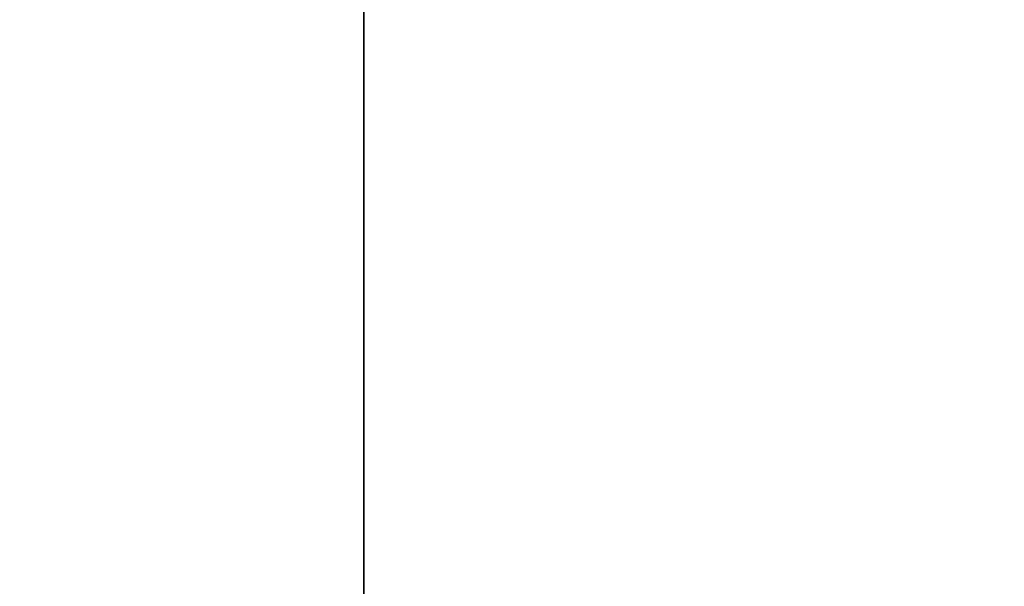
# Model space of a CAD drawing. Extents: x 0 to 80, y 0 to 80.
# Tile 324 of 656: x 8.806054 to 8.806898, y 35.42131 to 35.421796. Entities that reach past the tile are written whole.
import ezdxf

# ---------------------------------------------------------------- set-up
doc = ezdxf.new("R2010")
doc.units = 0
doc.header["$LTSCALE"] = 25.4
doc.layers.get('0').update_dxf_attribs({"color": 13, "linetype": 'CONTINUOUS'})

# ---------------------------------------------------------------- blocks, each defined once
blk = doc.blocks.new('ORBIT-I-KINKIET-20-7806-78')
at = {"color": 7}
blk.add_line((25.20296288, 35.76836014, 344.54324341), (25.20296288, 35.64608002, 344.54324341), dxfattribs=at)
blk.add_line((25.20296288, 35.76836014, 344.54324341), (25.20296288, 35.64608002, 344.54324341), dxfattribs=at)
mesh = blk.add_polyface(dxfattribs=at)
corners = [(25.48274612, 35.64608002, 303.72213745), (24.77451897, 35.76836014, 304.12255859), (25.48274612, 35.76836014, 303.72213745)]
mesh.append_faces([[corners[k] for k in face] for face in [(0, 1, 2)]], dxfattribs={"color": 7})
mesh = blk.add_polyface(dxfattribs=at)
corners = [(25.48274612, 35.64608002, 303.72213745), (24.77451897, 35.64608002, 304.12255859), (24.77451897, 35.76836014, 304.12255859)]
mesh.append_faces([[corners[k] for k in face] for face in [(0, 1, 2)]], dxfattribs={"color": 7})
mesh = blk.add_polyface(dxfattribs=at)
corners = [(25.11967087, 35.76836014, 343.68878174), (25.11967087, 35.64608002, 343.68878174), (25.20296288, 35.76836014, 344.54324341)]
mesh.append_faces([[corners[k] for k in face] for face in [(0, 1, 2)]], dxfattribs={"color": 7})
mesh = blk.add_polyface(dxfattribs=at)
corners = [(25.20296288, 35.76836014, 344.54324341), (25.11967087, 35.64608002, 343.68878174), (25.20296288, 35.64608002, 344.54324341)]
mesh.append_faces([[corners[k] for k in face] for face in [(0, 1, 2)]], dxfattribs={"color": 7})
mesh = blk.add_polyface(dxfattribs=at)
corners = [(25.93508911, 35.76836014, 344.92849731), (25.20296288, 35.64608002, 344.54324341), (25.93508911, 35.64608002, 344.92849731)]
mesh.append_faces([[corners[k] for k in face] for face in [(0, 1, 2)]], dxfattribs={"color": 7})
mesh = blk.add_polyface(dxfattribs=at)
corners = [(25.93508911, 35.76836014, 344.92849731), (25.20296288, 35.76836014, 344.54324341), (25.20296288, 35.64608002, 344.54324341)]
mesh.append_faces([[corners[k] for k in face] for face in [(0, 1, 2)]], dxfattribs={"color": 7})

msp = doc.modelspace()

# ---------------------------------------------------------------- block references
at = {"color": 0}
msp.add_blockref('ORBIT-I-KINKIET-20-7806-78', (-16.39661407, -0.34607825, -57.5), dxfattribs=at)

doc.saveas('drawing.dxf')
